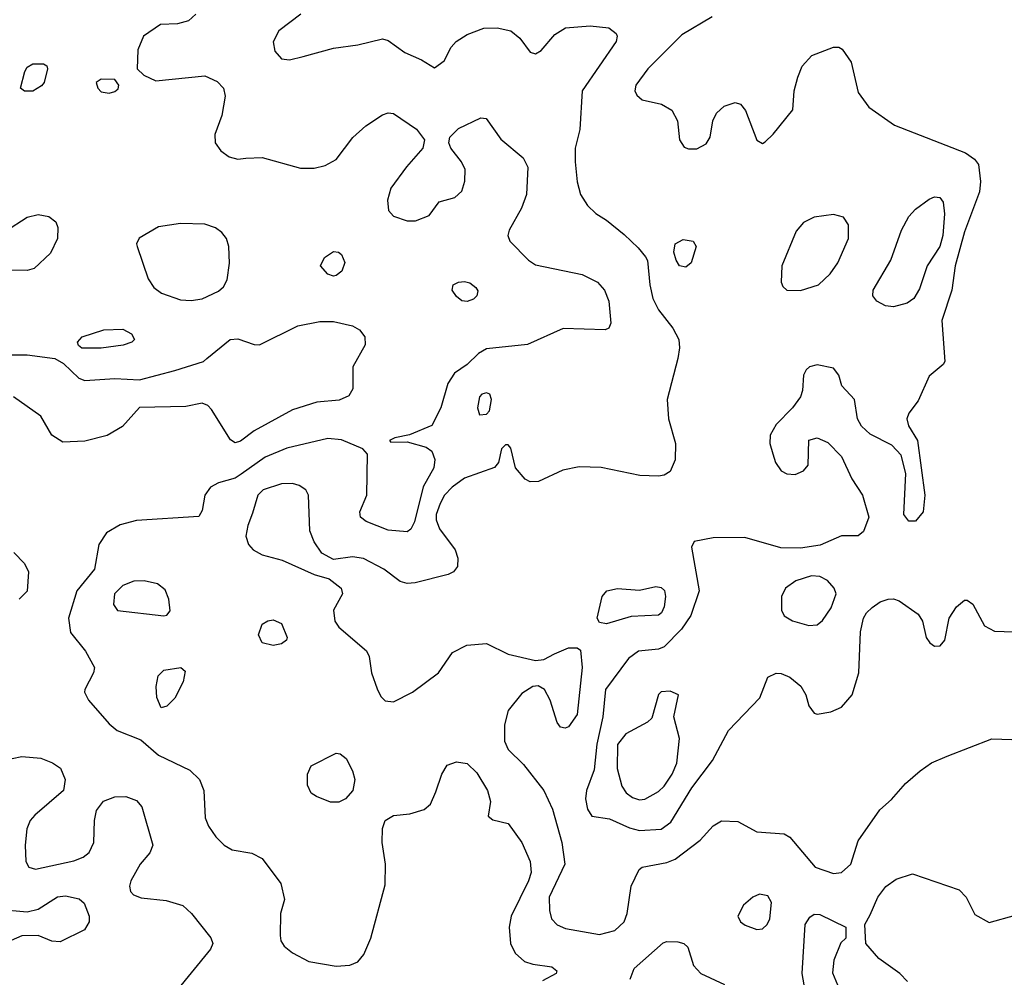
# Model space of a CAD drawing. Extents: x 1173029 to 1307123, y 522559 to 678521.
# Tile 296 of 623: x 1272887 to 1276490, y 538772 to 542275. Entities that reach past the tile are written whole.
import ezdxf

# ---------------------------------------------------------------- set-up
doc = ezdxf.new("R2010")
doc.units = 0

msp = doc.modelspace()

# ---------------------------------------------------------------- linework, layer by layer
at = {"layer": '0CON10XD'}
for points in [[(1273531.2, 542295), (1273505, 542270.8), (1273465, 542260), (1273402.6, 542257.4), (1273340, 542215), (1273320, 542165), (1273317.5, 542095), (1273341.7, 542071.7), (1273385, 542051.4), (1273565, 542070), (1273609.5, 542049.5), (1273632.9, 542025), (1273639.4, 541995), (1273626.9, 541925), (1273601.5, 541855), (1273602.9, 541825), (1273622.7, 541795), (1273653.4, 541773.4), (1273685, 541765.3), (1273715, 541768.2), (1273775, 541770.8), (1273915, 541731.5), (1273965, 541732.5), (1274005, 541741.9), (1274045, 541763.1), (1274105.8, 541844.2), (1274153.4, 541886.6), (1274215, 541927.5), (1274235, 541934.5), (1274255, 541932.5), (1274339.4, 541875), (1274368.1, 541835), (1274362.9, 541805), (1274302.6, 541737.4), (1274245, 541658.8), (1274233.1, 541615), (1274236.8, 541576.8), (1274255, 541555.8), (1274305, 541539.5), (1274335, 541539.5), (1274385, 541558.8), (1274421.7, 541608.3), (1274480, 541625), (1274505, 541647.5), (1274515.8, 541684.2), (1274516.8, 541726.8), (1274504, 541755), (1274464.3, 541805), (1274457.5, 541825), (1274461.4, 541845), (1274492.8, 541877.2), (1274574.5, 541915.5), (1274594.2, 541914.2), (1274647.9, 541837.9), (1274729.5, 541769.5), (1274747.1, 541735), (1274741.5, 541635), (1274723.8, 541586.2), (1274678, 541505), (1274673.8, 541485), (1274680.8, 541465), (1274749.5, 541395), (1274775, 541378.2), (1274945, 541343.3), (1275001.1, 541315), (1275027.5, 541285), (1275043.3, 541245), (1275050, 541165), (1275043.3, 541146.7), (1275029.3, 541140.7), (1274875.5, 541145.5), (1274745, 541086.4), (1274595, 541071.2), (1274565.9, 541054.1), (1274525, 541013.8), (1274478.3, 540981.7), (1274453.9, 540943.9), (1274428, 540855), (1274395, 540790), (1274314.1, 540755.9), (1274260, 540745), (1274240, 540735), (1274245, 540730), (1274305, 540731.2), (1274375, 540711.4), (1274395, 540696), (1274406.5, 540666.5), (1274402.5, 540635), (1274364, 540566), (1274332, 540438), (1274318.7, 540411.3), (1274305, 540401.5), (1274235, 540407.3), (1274155, 540439.1), (1274134.4, 540455), (1274132.2, 540475), (1274157.5, 540535), (1274160, 540685), (1274143.3, 540705), (1274065, 540737.5), (1274015, 540742.7), (1273865, 540707.6), (1273785, 540674.1), (1273697.4, 540612.6), (1273675, 540597.6), (1273615, 540581.2), (1273585, 540564.3), (1273564.4, 540535), (1273555, 540480), (1273542.5, 540457.5), (1273315, 540442.3), (1273255, 540427.5), (1273205, 540397.7), (1273177.2, 540355), (1273160.6, 540265), (1273096.6, 540185), (1273066.1, 540085), (1273073.2, 540033.2), (1273128.2, 539965), (1273160.9, 539905), (1273157.3, 539885), (1273125.5, 539825), (1273124.5, 539814.5), (1273138.9, 539785), (1273215, 539698.6), (1273244, 539675), (1273330, 539640), (1273395, 539584.5), (1273509.3, 539529.3), (1273545.5, 539495.5), (1273560.5, 539455), (1273566.4, 539355), (1273577.9, 539325), (1273604.5, 539285), (1273635, 539255.6), (1273665, 539238.5), (1273736.3, 539226.3), (1273775, 539205.8), (1273843.3, 539115), (1273856.6, 539056.6), (1273841.9, 539005), (1273840, 538925), (1273843.1, 538905), (1273855.4, 538885.4), (1273885, 538861.1), (1273945, 538829.1), (1274045, 538812.9), (1274095, 538815.6), (1274125, 538828.6), (1274146.5, 538855), (1274171.8, 538915), (1274225, 539110), (1274225.6, 539185.6), (1274213.1, 539265), (1274214.3, 539315.7), (1274224, 539345), (1274255, 539364.2), (1274315, 539370), (1274366.7, 539385), (1274390, 539405), (1274410.3, 539449.7), (1274431.4, 539515), (1274451.7, 539548.3), (1274485, 539560), (1274525, 539553.3), (1274559.8, 539519.8), (1274599.4, 539455), (1274610, 539415), (1274601.7, 539361.7), (1274618.3, 539348.3), (1274675, 539334.2), (1274724.5, 539265), (1274754.7, 539194.7), (1274758.9, 539155), (1274749.6, 539125), (1274685.4, 538995), (1274678.5, 538955), (1274682.9, 538895), (1274699.7, 538859.7), (1274735, 538830), (1274765, 538819.2), (1274835, 538810), (1274853.3, 538795), (1274850, 538785), (1274800.9, 538759.1)], [(1273915.7, 542295), (1273835.3, 542234.7), (1273814.4, 542194.4), (1273820.5, 542160.5), (1273845, 542131.4), (1273875, 542128.1), (1273925, 542140.5), (1274035, 542170.9), (1274125, 542182.9), (1274215, 542205.7), (1274235, 542199.2), (1274296, 542155), (1274358, 542128), (1274405, 542099.2), (1274440, 542125), (1274465.8, 542175), (1274484, 542195), (1274525, 542221.1), (1274585.4, 542244.6), (1274634.5, 542245.5), (1274685, 542234.6), (1274717.7, 542207.7), (1274755, 542156), (1274775, 542150), (1274795, 542162.5), (1274845, 542220.8), (1274885, 542245.3), (1274975, 542253.2), (1275042.5, 542245), (1275070, 542225), (1275074, 542215), (1275070, 542195), (1274945.7, 542015), (1274936.6, 541873.4), (1274920, 541805), (1274920, 541755), (1274927.5, 541682.5), (1274939.4, 541635), (1274965.5, 541595.5), (1274995, 541566), (1275035, 541542), (1275099.1, 541489.1), (1275150.9, 541440.9), (1275177.3, 541407.3), (1275184.3, 541394.3), (1275192.9, 541305), (1275204.6, 541255), (1275225, 541213.1), (1275276.7, 541146.7), (1275298.8, 541105), (1275302, 541075), (1275296.1, 541035), (1275256.6, 540885), (1275261.8, 540815), (1275286.9, 540725), (1275286.4, 540665), (1275267.3, 540622.7), (1275245, 540608.5), (1275225, 540604.6), (1275157.1, 540607.1), (1275015, 540636.7), (1274935, 540639.5), (1274875, 540627.3), (1274785.6, 540585.6), (1274755, 540584.5), (1274736.4, 540593.6)], [(1275421.2, 542285), (1275310.8, 542219.2), (1275185.6, 542095), (1275142.5, 542035), (1275137.8, 542015), (1275145, 541999.2), (1275165, 541982.2), (1275236.3, 541966.3), (1275274.1, 541944.1), (1275293.8, 541905), (1275302.1, 541835), (1275319.2, 541809.2), (1275335, 541802.2), (1275365, 541803.1), (1275399.1, 541820.9), (1275414.1, 541845.9), (1275424, 541905), (1275437, 541933), (1275465, 541959.2), (1275505, 541972.5), (1275525, 541966), (1275543.4, 541943.4), (1275585, 541833.8), (1275605, 541822), (1275615, 541828), (1275645, 541856), (1275716, 541945), (1275720.8, 542015), (1275734.3, 542065), (1275750.8, 542105), (1275786.4, 542143.6), (1275865, 542174.4), (1275885, 542174.3), (1275897.2, 542167.2), (1275929.8, 542119.8), (1275955, 542009.2), (1275994.4, 541955), (1276088.9, 541888.9), (1276347.9, 541787.9), (1276381.2, 541765), (1276395.9, 541745), (1276403.4, 541683.4), (1276400, 541645), (1276345, 541499.2), (1276310.2, 541375), (1276298.3, 541285), (1276261.6, 541175), (1276272.2, 541025), (1276266.6, 541013.4), (1276215, 540970.5), (1276175, 540880.8), (1276140.9, 540835), (1276133.6, 540815), (1276139.8, 540789.8), (1276172.5, 540735), (1276199.4, 540535), (1276193.3, 540475), (1276165, 540440), (1276140.4, 540440.4), (1276123.1, 540465), (1276129.5, 540615), (1276112.5, 540682.5), (1276079.1, 540719.1), (1275999.1, 540759.1), (1275967.6, 540787.6), (1275952.9, 540815), (1275942, 540885), (1275895.8, 540935), (1275884.3, 540975), (1275865, 541000), (1275805, 541012.1), (1275778, 541005), (1275765, 540994.2), (1275755.5, 540975), (1275752, 540918), (1275744.5, 540895), (1275715.3, 540854.7), (1275655.5, 540794.5), (1275632.9, 540755), (1275631.9, 540725), (1275643, 540687)], [(1272905, 542013.8), (1272890, 542025), (1272906, 542085), (1272915, 542101.2), (1272935, 542114), (1272973.9, 542113.9), (1272985.8, 542105.8), (1272988.8, 542095), (1272976.2, 542045), (1272967.3, 542032.7), (1272935, 542014.2), (1272905, 542013.8)], [(1273215, 542006.2), (1273235, 542012), (1273247.3, 542022.7), (1273250, 542035), (1273235, 542056.7), (1273185, 542057.5), (1273167.5, 542045), (1273172.5, 542025), (1273185, 542011.2), (1273215, 542006.2)], [(1276085, 541224.4), (1276055, 541228.1), (1276024, 541245), (1276009.2, 541265), (1276010, 541285), (1276074.6, 541395.4), (1276114.6, 541505), (1276141.5, 541555), (1276165, 541581.4), (1276215, 541618.1), (1276235, 541626.9), (1276254.4, 541624.4), (1276267, 541607), (1276271.4, 541565), (1276264.8, 541485), (1276255, 541445.6), (1276208.5, 541375), (1276179.5, 541290.5), (1276159.4, 541255), (1276135, 541238.1), (1276085, 541224.4)], [(1272835, 541501.9), (1272915, 541552.1), (1272955, 541562.1), (1272993.8, 541555), (1273019.2, 541535), (1273026.5, 541515), (1273025.4, 541475), (1272999.2, 541420.8), (1272940, 541365), (1272915, 541357.3), (1272785, 541360)], [(1275745, 541283.8), (1275810, 541305), (1275853.3, 541345), (1275881.1, 541385), (1275920, 541475), (1275920, 541525), (1275902.1, 541552.1), (1275865, 541562.2), (1275795, 541552.9), (1275755, 541533.5), (1275728.3, 541501.7), (1275676.2, 541375), (1275673.5, 541315), (1275679.3, 541299.3), (1275695, 541285.7), (1275745, 541283.8)], [(1273515, 541247.5), (1273555, 541253.9), (1273615, 541281.5), (1273632.6, 541297.4), (1273646.2, 541323.8), (1273655.4, 541384.6), (1273652.8, 541445), (1273643.3, 541475), (1273626.4, 541496.4), (1273603.6, 541513.6), (1273565, 541527.5), (1273475, 541529.7), (1273395, 541516.7), (1273323.9, 541476.1), (1273314.5, 541455.5), (1273316.7, 541445), (1273357.3, 541327.3), (1273377.8, 541295), (1273405.8, 541275), (1273475, 541250), (1273515, 541247.5)], [(1275325, 541370), (1275302, 541375), (1275289.2, 541395), (1275280.8, 541425), (1275286, 541455), (1275315, 541471.1), (1275351.2, 541465), (1275362.9, 541445), (1275344.2, 541385), (1275325, 541370)], [(1274035, 541336.9), (1274014.6, 541344.6), (1273988, 541375), (1274002.5, 541405), (1274035, 541427.1), (1274054.3, 541424.3), (1274065, 541416), (1274076.8, 541386.8), (1274065.6, 541355), (1274045, 541339.4), (1274035, 541336.9)], [(1274525, 541244.4), (1274505, 541247.1), (1274485, 541262), (1274470, 541285), (1274473.8, 541305), (1274492.5, 541315), (1274515, 541316.9), (1274535, 541312.5), (1274556.7, 541295), (1274563.6, 541283.6), (1274560, 541265), (1274547.8, 541252.2), (1274525, 541244.4)], [(1272855, 541049.5), (1272915, 541049.5), (1273015.5, 541035.5), (1273047.4, 541017.4), (1273103.5, 540963.5), (1273125, 540955.5), (1273235, 540962.8), (1273325, 540957.1), (1273455, 540991.2), (1273560, 541025), (1273572.5, 541035), (1273657.5, 541105), (1273685, 541108.1), (1273745, 541087.1), (1273765, 541085.8), (1273905.4, 541154.6), (1273985, 541170.6), (1274035, 541170.6), (1274105, 541155.6), (1274130.9, 541140.9), (1274150.5, 541115), (1274151.5, 541085), (1274105.7, 541005), (1274105.8, 540924.2), (1274091.3, 540898.7), (1274056.7, 540883.3), (1273974.1, 540875.9), (1273885, 540848.2), (1273745, 540770.9), (1273695, 540733.2), (1273675, 540727.1)], [(1273115, 541073.3), (1273102.6, 541082.6), (1273098.6, 541095), (1273116, 541115), (1273195, 541140), (1273265, 541143.3), (1273295.9, 541125.9), (1273306.7, 541105), (1273297.5, 541095), (1273265.6, 541084.4), (1273185, 541073.8), (1273115, 541073.3)], [(1274570, 540830), (1274595, 540832.5), (1274605.8, 540844.2), (1274614.2, 540885), (1274607.5, 540905), (1274595, 540910), (1274578.8, 540905), (1274570, 540895), (1274562.5, 540855), (1274570, 540830)], [(1273675, 540727.1), (1273658.2, 540738.2), (1273589.1, 540849.1), (1273575, 540864.2), (1273555, 540872.5), (1273495, 540860), (1273325, 540856), (1273262.7, 540787.3), (1273206.6, 540753.4), (1273125, 540733.1), (1273045, 540729.4), (1273004.5, 540754.5), (1272964.4, 540825), (1272864.4, 540895)], [(1274736.4, 540593.6), (1274701.4, 540635), (1274685, 540707.5), (1274675, 540720), (1274665, 540720), (1274650, 540705), (1274638.8, 540655), (1274625, 540636.2), (1274515, 540597.9), (1274469.2, 540565), (1274441.6, 540535), (1274425.3, 540505), (1274411.2, 540465), (1274411.1, 540445), (1274422.8, 540412.8), (1274480.6, 540335), (1274490.6, 540305), (1274489.4, 540275), (1274475, 540255.6), (1274455, 540245.4), (1274334.4, 540214.4), (1274305, 540212.9), (1274279.7, 540219.7), (1274220, 540265), (1274145, 540303.8), (1274105, 540310), (1274035, 540300.8), (1273993.2, 540323.2), (1273964.3, 540364.3), (1273948.6, 540405), (1273944.3, 540535), (1273934.5, 540554.5), (1273910.4, 540570.4), (1273885, 540577.9), (1273845, 540577.3), (1273778.6, 540555), (1273758.2, 540535), (1273739.3, 540469.3), (1273721.9, 540425), (1273714.5, 540385.5), (1273724.5, 540355), (1273741.5, 540335), (1273775, 540316.9), (1273847.4, 540297.4), (1273965, 540245.8), (1274019.1, 540229.1), (1274064, 540195), (1274068, 540175), (1274035.7, 540115), (1274040.6, 540075), (1274055, 540052.5), (1274156.4, 539966.4), (1274165.4, 539945.4), (1274174.7, 539885), (1274195, 539827.5), (1274209.2, 539799.2), (1274225, 539783.6), (1274255, 539780), (1274325, 539814.5), (1274419.4, 539885), (1274470.6, 539959.4), (1274523.1, 539986.9), (1274595, 539992.5), (1274675, 539953.7), (1274775, 539930.5), (1274805, 539934.4), (1274843.8, 539955), (1274895, 539977.5), (1274926.7, 539976.7), (1274938.8, 539968.8), (1274945.6, 539905), (1274927.4, 539732.6), (1274895, 539688), (1274882.7, 539682.7), (1274866.8, 539686.8), (1274853.8, 539703.8), (1274828.9, 539785), (1274807.5, 539825), (1274785, 539838), (1274765, 539836), (1274725, 539810), (1274675, 539747.5), (1274661.3, 539695), (1274661.1, 539635), (1274674.8, 539604.8), (1274730.7, 539550.7), (1274804.7, 539454.7), (1274836.4, 539386.4), (1274870.9, 539265), (1274881.6, 539185), (1274825.2, 539065), (1274825.7, 539015.7), (1274833.8, 538985), (1274854.1, 538964.1), (1274885, 538949.7), (1275008.8, 538928.8), (1275065, 538942.9), (1275098.8, 538975), (1275110.4, 539005), (1275124.6, 539105), (1275153.5, 539166.5), (1275165, 539174.4), (1275255, 539191.8), (1275286.1, 539203.9), (1275377, 539273), (1275425, 539326), (1275455, 539343.8), (1275515, 539341.2), (1275585, 539303.5), (1275685, 539296.2), (1275705, 539283.8), (1275798, 539175), (1275865, 539151.5), (1275895, 539155.6), (1275928.6, 539185), (1275955, 539271.2), (1276035, 539384.4), (1276077.9, 539422.1), (1276129.1, 539480.9), (1276183, 539527), (1276223.7, 539556.3), (1276281.1, 539581.1), (1276445, 539644.3), (1276555, 539640)], [(1275643, 540687), (1275652.9, 540655), (1275673.3, 540625), (1275695, 540613.1), (1275725, 540611.2), (1275756, 540625), (1275772, 540645), (1275775, 540736.2), (1275805.6, 540745.6), (1275845, 540728.8), (1275895, 540677.5), (1275932, 540595), (1275972, 540535), (1275994, 540455), (1275975, 540402.5), (1275955, 540386.7), (1275895, 540386.2), (1275817, 540353), (1275745, 540342), (1275673, 540343), (1275540.3, 540380.3), (1275425, 540380), (1275355, 540366.2), (1275346.2, 540345), (1275373.2, 540185), (1275342.7, 540095), (1275308.6, 540045), (1275245, 539980.7), (1275225, 539972.3), (1275152, 539965), (1275115, 539938.2), (1275030.4, 539825), (1275021, 539725), (1274998.6, 539625), (1274989.2, 539530.8), (1274961.3, 539455), (1274957.7, 539425), (1274965, 539386.2), (1274981.3, 539361.3), (1275045, 539351.8), (1275118.3, 539318.3), (1275155, 539308.6), (1275235, 539314.2), (1275270.2, 539339.8), (1275347.1, 539465), (1275422.9, 539565), (1275480.5, 539675), (1275596.1, 539793.9), (1275625, 539870), (1275655, 539884.2), (1275673.2, 539883.2), (1275705, 539869.5), (1275746.2, 539836.2), (1275763.8, 539805), (1275775.6, 539765), (1275795, 539737.5), (1275805, 539734.4), (1275855, 539742.9), (1275895, 539759.6), (1275934.1, 539805), (1275958.2, 539885), (1275963.6, 540035), (1275974.5, 540085), (1275985.6, 540105), (1276007.1, 540125), (1276036, 540145), (1276065, 540155.6), (1276085, 540156.7), (1276105, 540149.4), (1276175, 540100), (1276190.8, 540075), (1276204.5, 540014.5), (1276217.5, 539995), (1276235, 539983.1), (1276255.4, 539984.6), (1276272.5, 540005), (1276288.1, 540085), (1276315, 540127.5), (1276345, 540151.2), (1276355, 540152), (1276375, 540136.2), (1276417.8, 540057.8), (1276455, 540038.1), (1276525, 540035.7)], [(1272865.3, 540325.3), (1272904.3, 540285), (1272919.2, 540255), (1272915, 540184), (1272885.7, 540155)], [(1273415, 540094), (1273425, 540096.7), (1273438, 540112), (1273432.9, 540155), (1273419.2, 540189.2), (1273391.2, 540211.2), (1273342.6, 540222.6), (1273305, 540220.4), (1273265, 540204.6), (1273234.5, 540175), (1273230.8, 540135), (1273245, 540113.8), (1273415, 540094)], [(1275775, 540058.7), (1275805, 540060.8), (1275825, 540076.5), (1275856.5, 540123.5), (1275874.7, 540175), (1275868.2, 540195), (1275843.1, 540223.1), (1275815, 540238.6), (1275785, 540240.8), (1275727.9, 540222.1), (1275689.6, 540195), (1275674.6, 540165), (1275674.6, 540115), (1275684.2, 540094.2), (1275715, 540076.1), (1275775, 540058.7)], [(1275035, 540064.3), (1275009.3, 540069.3), (1275000, 540085), (1275018.1, 540165), (1275036, 540185), (1275075, 540193.5), (1275155, 540188.6), (1275215, 540201.5), (1275235, 540198.2), (1275246.2, 540186.2), (1275250.7, 540165), (1275245, 540126.7), (1275235.5, 540105), (1275225, 540097.1), (1275125, 540091.9), (1275035, 540064.3)], [(1273815, 539985.8), (1273774, 539995), (1273761.1, 540025), (1273775, 540063.8), (1273795, 540076), (1273815, 540079.2), (1273845, 540066.2), (1273866.2, 540015), (1273863.3, 540005), (1273845, 539992), (1273815, 539985.8)], [(1273405, 539757.5), (1273388.6, 539795), (1273386.9, 539835), (1273394.2, 539875), (1273414.5, 539895.5), (1273476.7, 539905), (1273492.1, 539892.1), (1273485, 539852.5), (1273455, 539792.5), (1273425, 539763.3), (1273405, 539757.5)], [(1275155, 539420.8), (1275175, 539423.4), (1275225, 539451.5), (1275245, 539470.4), (1275274.8, 539515), (1275291.6, 539555), (1275301.8, 539645), (1275280.8, 539725), (1275297.5, 539805), (1275268.1, 539818.1), (1275235, 539815.6), (1275225, 539806), (1275200.2, 539719.8), (1275184, 539705), (1275105, 539662.3), (1275075, 539623.8), (1275073.3, 539535), (1275090.5, 539470.5), (1275106.8, 539446.8), (1275129.9, 539429.9), (1275155, 539420.8)], [(1272824.6, 539565.4), (1272895, 539579.6), (1272965, 539572.8), (1273006.7, 539556.7), (1273036.6, 539536.6), (1273052.9, 539495), (1273047.1, 539455), (1272942.2, 539365), (1272925.6, 539345), (1272913.5, 539315), (1272906.9, 539255), (1272909.2, 539195), (1272920, 539175), (1272945, 539166.7), (1273085, 539197.9), (1273118.9, 539211.1), (1273141.8, 539228.2), (1273158.7, 539265), (1273160.7, 539345), (1273168.1, 539381.9), (1273193.8, 539416.2), (1273235, 539431.9), (1273275, 539432.9), (1273315, 539418.6), (1273334.3, 539395), (1273374.2, 539255), (1273363.2, 539226.8), (1273328, 539185), (1273294.2, 539125), (1273289.2, 539105), (1273292.5, 539085), (1273303.6, 539073.6), (1273332.2, 539062.2), (1273422.6, 539052.6), (1273484.1, 539034.1), (1273515.5, 539005), (1273586.6, 538916.6), (1273593.3, 538895), (1273585.3, 538874.7), (1273455.3, 538714.7)], [(1274055, 539412.9), (1274025, 539412.9), (1273973.2, 539433.2), (1273953.8, 539445), (1273940, 539475), (1273940, 539515), (1273953.8, 539545), (1274045, 539592), (1274059.7, 539589.7), (1274081.7, 539571.7), (1274105, 539527.5), (1274113.8, 539495), (1274106.2, 539455), (1274078.8, 539425), (1274055, 539412.9)], [(1276136.1, 538756.1), (1276107.5, 538785), (1276030.6, 538840.6), (1275983.8, 538895), (1275980, 538965), (1275999.4, 539000.6), (1276027.9, 539065), (1276056.7, 539103.3), (1276095, 539130.8), (1276155, 539150), (1276325, 539092.1), (1276351.2, 539065), (1276382, 539002), (1276435, 538971.9), (1276531.5, 538998.5)], [(1272805, 539020.6), (1272915, 539010.9), (1272955, 539020.5), (1273025, 539066.1), (1273055, 539069.2), (1273105, 539058.5), (1273122.6, 539042.6), (1273141.1, 538995), (1273141.5, 538975), (1273124.1, 538945.9), (1273035, 538901.5), (1273005, 538903.5), (1272955, 538924.4), (1272895, 538922.9), (1272729.2, 538850.8)], [(1275585, 538946.1), (1275605, 538948.9), (1275622.5, 538965), (1275631.9, 538985), (1275637.8, 539045), (1275625, 539069.2), (1275595, 539075.5), (1275570, 539065), (1275536, 539035), (1275515.7, 538995), (1275524.4, 538975), (1275542.2, 538962.2), (1275585, 538946.1)], [(1275766.7, 538695), (1275751.1, 538785), (1275762.2, 538965), (1275778.3, 538991.7), (1275795, 539002.2), (1275815, 539001.1), (1275910, 538955), (1275910, 538915), (1275891.7, 538898.3), (1275866.1, 538833.9), (1275861.7, 538788.3), (1275892, 538715)], [(1275120.6, 538765), (1275136.2, 538803.8), (1275242.2, 538897.8), (1275255, 538902.9), (1275295, 538902), (1275317.5, 538895), (1275332.3, 538882.3), (1275352.9, 538815), (1275380, 538785), (1275465.9, 538745.9)]]:
    msp.add_lwpolyline(points, dxfattribs=at)

doc.saveas('drawing.dxf')
